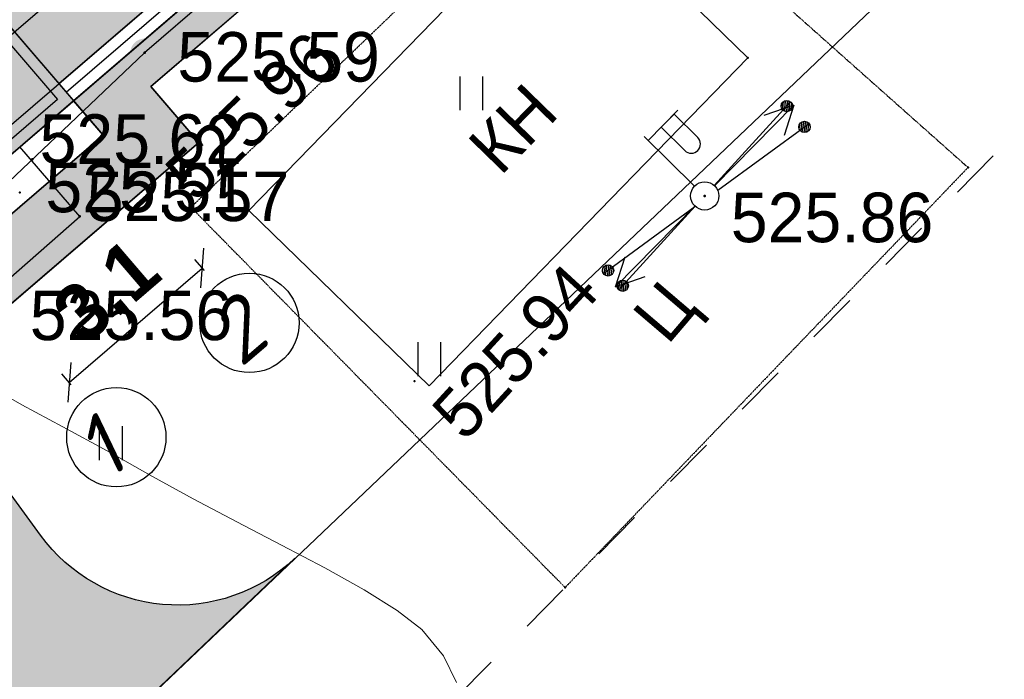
# Model space of a CAD drawing. Header units: millimetres. Extents: x 767170 to 66149698, y -983507 to 2493658.
# Tile 390 of 656: x 4655987 to 4673388, y -741449 to -729797. Entities that reach past the tile are written whole.
import ezdxf

# ---------------------------------------------------------------- set-up
doc = ezdxf.new("R2010")
doc.units = ezdxf.units.MM
doc.linetypes.add('Д_ТРОТ_ТРУБА', pattern=[3, 1.5, -1.5])
doc.linetypes.add('ДОРОГИ_СТРОЯЩ', pattern=[9, 8, -1])
for name, color, linetype in [('(004) Точки рельефа', 7, 'Continuous'), ('(004a) Точки рельефа (отк.)', 7, 'Continuous'), ('(007) Здания', 7, 'Continuous'), ('(013) Газ', 30, 'ИК_Газопровод -------г--------'), ('(022) Возд. Линии', 7, 'Continuous'), ('(025) Дорога', 7, 'Continuous'), ('(031) Горизонтали', 42, 'Continuous'), ('(035) Откосы', 7, 'Continuous'), ('(036) Растительность', 7, 'Continuous'), ('(040) Ограда', 7, 'Continuous'), ('METALL OG', 7, 'Continuous'), ('V-NODE-TEXT', 11, 'Continuous'), ('Пикет', 7, 'Continuous')]:
    doc.layers.add(name, color=color, linetype=linetype)
doc.layers.add('ВВГ 3х2.5', color=5, linetype='Continuous', lineweight=40)
doc.styles.add('BM-431', font='txt')
doc.styles.add('COMPLEX', font='tahoma.ttf')
doc.styles.add('D-431', font='txt')
doc.styles.add('FAYZXON', font='GOTHICB.TTF')
doc.styles.add('P-131', font='txt')
doc.styles.get("Standard").update_dxf_attribs({"font": 'isocpeui.ttf'})
doc.linetypes.add('FENCELINE1', pattern='A,6.35,-2.54,[133,ltypeshp.shx,S=2.54,R=0,X=-2.54,Y=0],-2.54,25.4', length=36.83)
doc.linetypes.add('GAZ_VOZDUSH', pattern='A,1,-2,["~",Standard,S=3,R=0,X=-1.5,Y=-1.5],-1,10', length=14)
doc.linetypes.add('ИК_Газопровод -------г--------', pattern='A,9,-0.6,["Г",Standard,S=1.199999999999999,R=0,X=0,Y=-0.6],-1.199999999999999', length=10.8)
doc.linetypes.add('ОГРАДА_V_ПРОВ', pattern='A,2.5,["v",Standard,S=1,R=0,X=0,Y=0],5,["v",Standard,S=1,R=180,X=0,Y=0],2.5', length=10)
doc.linetypes.add('ОГРАДА_БЕТ', pattern='A,4,["|",Standard,S=0.8,R=0,X=0,Y=-0.8],4', length=8)
doc.dimstyles.new('MAGENTA genplan dimension', dxfattribs={"dimtxt": 1000, "dimasz": 500, "dimexe": 200, "dimexo": 300, "dimgap": 100, "dimtad": 1, "dimdec": 1, "dimlfac": 0.001, "dimzin": 1, "dimtxsty": 'FAYZXON', "dimblk": 'OBLIQUE', "dimcen": 0, "dimclrd": 142, "dimclre": 142, "dimclrt": 6, "dimadec": 0, "dimazin": 0, "dimtfac": 1, "dimtdec": 1, "dimtmove": 0, "dimatfit": 3, "dimldrblk": 'OBLIQUE', "dimfxl": 1, "dimlwd": 30, "dimlwe": 30, "dimarcsym": 0})

# ---------------------------------------------------------------- blocks, each defined once
blk = doc.blocks.new('_Oblique')
at = {"color": 0, "linetype": 'ByBlock', "lineweight": -2}
blk.add_line((-0.5, -0.5), (0.5, 0.5), dxfattribs=at)
blk = doc.blocks.new('*D294')
at = {"color": 142, "lineweight": 30, "transparency": 16777216}
for p, q in [((1989122.560620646, -731441.3966196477), (1989122.560620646, -731184.5261462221)), ((1992222.560620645, -731441.3966196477), (1992222.560620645, -731184.5261462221)), ((1989122.560620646, -731384.5261462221), (1992222.560620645, -731384.5261462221))]:
    blk.add_line(p, q, dxfattribs=at)
at = {"color": 142, "lineweight": 30, "transparency": 16777216, "xscale": 500, "yscale": 500, "zscale": 500, "rotation": 180}
blk.add_blockref('_Oblique', (1989122.560620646, -731384.5261462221), dxfattribs=at)
at = {"color": 142, "lineweight": 30, "transparency": 16777216, "xscale": 500, "yscale": 500, "zscale": 500}
blk.add_blockref('_Oblique', (1992222.560620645, -731384.5261462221), dxfattribs=at)
at = {"color": 6, "transparency": 16777216, "insert": (1990672.560620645, -730689.3527947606), "char_height": 1000, "attachment_point": 5, "style": 'FAYZXON'}
blk.add_mtext('3,1', dxfattribs=at)
blk = doc.blocks.new('*D295')
at = {"color": 142, "lineweight": 30, "transparency": 16777216}
for p, q in [((1986355.957183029, -727461.2795920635), (1986355.957183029, -724361.2795920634)), ((1986433.383746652, -724361.2795920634), (1986555.957183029, -724361.2795920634)), ((1986433.383746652, -727461.2795920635), (1986555.957183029, -727461.2795920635))]:
    blk.add_line(p, q, dxfattribs=at)
at = {"color": 142, "lineweight": 30, "transparency": 16777216, "xscale": 500, "yscale": 500, "zscale": 500}
for p, rotation in [((1986355.957183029, -724361.2795920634), 90), ((1986355.957183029, -727461.2795920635), 270)]:
    blk.add_blockref('_Oblique', p, dxfattribs=dict(at, rotation=rotation))
at = {"color": 6, "transparency": 16777216, "insert": (1985660.783831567, -725911.2795920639), "char_height": 1000, "attachment_point": 5, "rotation": 90, "style": 'FAYZXON'}
blk.add_mtext('3,1', dxfattribs=at)
blk = doc.blocks.new('I04010')
for p, q in [((-0.4122729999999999, 0.0071460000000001), (-0.4122729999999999, 1.207145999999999)), ((0.3877269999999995, 1.207145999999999), (0.3877269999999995, 0.0071460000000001))]:
    blk.add_line(p, q)
blk = doc.blocks.new('s3-flat-16')
at = {"layer": '(022) Возд. Линии'}
h = blk.add_hatch(dxfattribs=at)
h.set_pattern_fill('ACET-2D-ANSI31', color=256, scale=0.01, angle=216.1445046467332, style=0)
h.set_pattern_definition([(261.1445046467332, (-32250.83694041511, -79576.62875437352), (0.03137153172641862, -0.004887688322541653), [])])
edge = h.paths.add_edge_path()
edge.add_arc((-1.534310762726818, -1.12066519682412), 0.1, 0, 360)
blk.add_lwpolyline([(0, 0), (-1.615063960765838, -1.179647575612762)], dxfattribs=at)
blk.add_circle((-1.534310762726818, -1.12066519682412), 0.1, dxfattribs=at)
blk = doc.blocks.new('s4-flat-16')
at = {"layer": '(022) Возд. Линии'}
h = blk.add_hatch(dxfattribs=at)
h.set_pattern_fill('ACET-2D-ANSI31', color=256, scale=0.01, angle=36.14450464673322, style=0)
h.set_pattern_definition([(81.14450464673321, (-32251.23961806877, -79576.92287134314), (-0.03137153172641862, 0.00488768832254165), [])])
edge = h.paths.add_edge_path()
edge.add_arc((1.534310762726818, 1.12066519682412), 0.1, 0, 360)
blk.add_lwpolyline([(0, 0), (1.615063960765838, 1.179647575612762)], dxfattribs=at)
blk.add_circle((1.534310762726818, 1.12066519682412), 0.1, dxfattribs=at)
blk = doc.blocks.new('prov-s-flat-12')
at = {"layer": '(022) Возд. Линии'}
for name, p in [('s4-flat-16', (0.2021753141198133, 0.1476694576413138)), ('s3-flat-16', (-0.2005023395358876, -0.1464475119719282))]:
    blk.add_blockref(name, p, dxfattribs=at)
blk = doc.blocks.new('STOLB-flat-5')
at = {"layer": '(022) Возд. Линии'}
blk.add_circle((0, 0), 0.25, dxfattribs=at)
blk = doc.blocks.new('s3-flat-17')
at = {"layer": '(022) Возд. Линии'}
h = blk.add_hatch(dxfattribs=at)
h.set_pattern_fill('ACET-2D-ANSI31', color=256, scale=0.01, angle=227.5731922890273, style=0)
h.set_pattern_definition([(272.5731922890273, (-32250.84224728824, -79576.6404598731), (0.03171798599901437, 0.001425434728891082), [])])
edge = h.paths.add_edge_path()
edge.add_arc((-1.281830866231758, -1.402465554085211), 0.1, 0, 360)
blk.add_lwpolyline([(0, 0), (-1.349295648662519, -1.476279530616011)], dxfattribs=at)
blk.add_circle((-1.281830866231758, -1.402465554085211), 0.1, dxfattribs=at)
blk = doc.blocks.new('s4-flat-17')
at = {"layer": '(022) Возд. Линии'}
h = blk.add_hatch(dxfattribs=at)
h.set_pattern_fill('ACET-2D-ANSI31', color=256, scale=0.01, angle=47.57319228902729, style=0)
h.set_pattern_definition([(92.57319228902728, (-32251.17866195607, -79577.00853494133), (-0.03171798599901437, -0.001425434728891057), [])])
edge = h.paths.add_edge_path()
edge.add_arc((1.281830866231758, 1.402465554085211), 0.1, 0, 360)
blk.add_lwpolyline([(0, 0), (1.349295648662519, 1.476279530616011)], dxfattribs=at)
blk.add_circle((1.281830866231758, 1.402465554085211), 0.1, dxfattribs=at)
blk = doc.blocks.new('prov-s-flat-13')
at = {"layer": '(022) Возд. Линии'}
for name, p in [('s4-flat-17', (0.1689061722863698, 0.1848021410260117)), ('s3-flat-17', (-0.1675084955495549, -0.1832729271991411))]:
    blk.add_blockref(name, p, dxfattribs=at)
blk = doc.blocks.new('S2-flat-12')
at = {"layer": '(022) Возд. Линии'}
for p, q in [((0, 0), (1.402366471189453, 1.425962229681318)), ((1.402366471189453, 1.425962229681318), (0.8735295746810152, 1.244767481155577)), ((1.402366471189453, 1.425962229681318), (1.230020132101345, 0.8941758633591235))]:
    blk.add_line(p, q, dxfattribs=at)
blk = doc.blocks.new('S1-flat-12')
at = {"layer": '(022) Возд. Линии'}
for p, q in [((0, 0), (-1.402366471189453, -1.425962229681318)), ((-1.402366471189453, -1.425962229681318), (-1.230020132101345, -0.8941758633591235)), ((-1.402366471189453, -1.425962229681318), (-0.8735295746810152, -1.244767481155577))]:
    blk.add_line(p, q, dxfattribs=at)
blk = doc.blocks.new('f-flat-11')
at = {"layer": '(022) Возд. Линии'}
for points in [[(-0.9981735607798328, 0.9816565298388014), (-0.4722861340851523, 1.516392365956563)], [(-0.1782452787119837, 0.1752958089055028), (-1.069471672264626, 1.051774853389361)]]:
    blk.add_lwpolyline(points, dxfattribs=at)
blk.add_lwpolyline([(-0.1216108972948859, 0.8033473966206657), (-0.1216108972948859, 0.8033473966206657, 0.4142135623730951), (-0.1235280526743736, 1.0331491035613), (-0.5424044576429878, 1.445094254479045), (-0.7702890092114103, 1.213375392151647), (-0.3514126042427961, 0.801430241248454, 0.4142135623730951)], format="xyb", close=True, dxfattribs=at)
blk.add_circle((0, 0), 0.25, dxfattribs=at)
blk = doc.blocks.new('A$C05d28b1e')
at = {"layer": '(013) Газ', "linetype": 'ByBlock'}
h = blk.add_hatch(color=0, dxfattribs=at)
edge = h.paths.add_edge_path()
edge.add_arc((-74554.00000000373, -132816), 250, 0, 360)
at = {"layer": '(004) Точки рельефа', "color": 7, "linetype": 'ByBlock', "lineweight": -2}
for p in [(-74554, -132816), (-64655, -135345)]:
    blk.add_point(p, dxfattribs=at)
at = {"layer": '(004a) Точки рельефа (отк.)', "color": 7, "linetype": 'ByBlock', "lineweight": -2}
for p in [(-76535, -134697), (-75701, -135708)]:
    blk.add_point(p, dxfattribs=at)
at = {"layer": '(013) Газ', "linetype": 'GAZ_VOZDUSH', "ltscale": 600, "flags": 128}
blk.add_lwpolyline([(139039.0969153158, 153681.6959556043), (138884.9999999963, 152733.9999999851), (135453.9999999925, 145357), (130316, 142546), (115841.9999999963, 109039), (104823.9999999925, 79051), (99727, 68743.9999999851), (82201.21807331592, 34138.71993938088), (52808.99999999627, 3628), (56082.00000000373, -3749), (32592.99999999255, -24350), (33827.99999999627, -29046.0000000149), (31852, -35564), (-6995, -77251), (-10648.02549519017, -79274.29001139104), (-22017.00000000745, -90450), (-29953.60145117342, -94459.13859817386), (-74554.00000000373, -132816), (-76953.42424311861, -135094.4166541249)], dxfattribs=at)
at = {"layer": '(025) Дорога', "linetype": 'Д_ТРОТ_ТРУБА', "ltscale": 600, "flags": 128}
blk.add_lwpolyline([(150814.9999999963, 142076), (135920.9999999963, 113311), (125551.9999999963, 93370), (117382.9586008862, 77820.84055568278), (104208.3390505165, 56332.61749331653), (99627, 49152), (88707.99999999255, 25275), (72216.99999999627, 300), (60108.99999998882, -13961.0000000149), (40975.99999999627, -33812), (21854.99999999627, -53057), (7524.999999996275, -67385.0000000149), (-21145.00000000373, -96032), (-41237, -115998), (-56020.00000000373, -131074), (-73097, -148290), (-76079.31039717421, -151265.714396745)], dxfattribs=at)
at = {"layer": '(031) Горизонтали', "color": 42, "linetype": 'Continuous', "lineweight": 0, "ltscale": 600}
blk.add_lwpolyline([(-69043.81785961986, -143938.9244569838), (-69272.59543706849, -143468.7422486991), (-69651.56585365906, -143006.7560975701), (-70089.32291550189, -142669.5387463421), (-70676.12553464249, -142303.2023625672), (-71371.02145174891, -141915.2764086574), (-72133.05840750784, -141513.2903471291), (-72921.28414257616, -141104.7736404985), (-73694.74639764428, -140697.2557511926), (-74412.49291338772, -140298.2661417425), (-75212.83097310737, -139848.5707805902), (-76000.24030759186, -139422.8909859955), (-76721.1462752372, -139033.5814209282), (-77321.97423442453, -138692.9967482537)], dxfattribs=at)
at = {"layer": '(035) Откосы', "ltscale": 600}
blk.add_lwpolyline([(-82186.00000000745, -137023), (-69421.00000000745, -126056), (-64578, -118675), (-47013, -107040), (-32313.97911408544, -93470.95457801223), (-31996.31839837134, -93106.97532017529), (-31938, -92630), (-37675.00000000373, -83853), (-49817, -71663), (-58042.99999999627, -62121)], dxfattribs=at)
at = {"layer": '(040) Ограда', "linetype": 'ОГРАДА_БЕТ', "ltscale": 600, "flags": 128}
blk.add_lwpolyline([(-84578.99999998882, -134080), (-82186.00000000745, -137023), (-81424.61457377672, -137959.3799872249), (-27799.00000000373, -91911)], dxfattribs=at)
at = {"layer": '(040) Ограда', "ltscale": 600}
blk.add_lwpolyline([(-84889.35203452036, -134332.3521639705), (-82496.35203452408, -137275.3521639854), (-81475.74966742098, -138530.526742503), (-27538.41093634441, -92214.4688450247)], dxfattribs=at)
at = {"layer": '(040) Ограда', "linetype": 'ОГРАДА_V_ПРОВ', "ltscale": 600, "flags": 128}
blk.add_lwpolyline([(-78234.13061792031, -135746.9445504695), (-77165, -136992), (-75701.00000000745, -135708), (-76756.85424387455, -134478.405544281)], dxfattribs=at)
at = {"layer": '(022) Возд. Линии', "xscale": 1000, "yscale": 1000, "zscale": 1000}
for name, p in [('prov-s-flat-13', (-64655.24421621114, -135345.2671996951)), ('S2-flat-12', (-64481.97057065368, -135169.0592342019)), ('f-flat-11', (-64655.00000001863, -135345)), ('prov-s-flat-12', (-64627.55724535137, -135393.7981145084)), ('STOLB-flat-5', (-64655.00000000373, -135345)), ('S1-flat-12', (-64831.69562768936, -135524.6686504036))]:
    blk.add_blockref(name, p, dxfattribs=at)
at = {"layer": '(036) Растительность', "linetype": 'Continuous', "xscale": 500, "yscale": 500, "zscale": 500}
for p in [(-68773.11104091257, -133836.28560853), (-69515.4820125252, -138532.8505992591), (-75145.11940570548, -140015.9769626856)]:
    blk.add_blockref('I04010', p, dxfattribs=at)
at = {"layer": '(004) Точки рельефа', "linetype": 'ByBlock', "char_height": 875, "attachment_point": 4, "style": 'D-431'}
for s, insert in [('525.59', (-73974.54839001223, -132894.3034217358)), ('525.51', (-76306.59068543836, -135202.4553830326)), ('525.86', (-64194.2671630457, -135731.2766055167)), ('525.56', (-76582.85005034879, -137460.7254921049))]:
    blk.add_mtext(s, dxfattribs=dict(at, insert=insert))
at = {"layer": '(004a) Точки рельефа (отк.)', "linetype": 'ByBlock', "char_height": 875, "attachment_point": 4, "style": 'D-431'}
for s, insert in [('525.62', (-76410, -134347)), ('525.57', (-75576, -135358))]:
    blk.add_mtext(s, dxfattribs=dict(at, insert=insert))
blk = doc.blocks.new('asdaw1234141')
at = {"layer": '(013) Газ', "linetype": 'ByBlock'}
h = blk.add_hatch(color=0, dxfattribs=at)
edge = h.paths.add_edge_path()
edge.add_arc((-58889.00000000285, -70646.9999999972), 250, 0, 360)
at = {"layer": '(004) Точки рельефа', "color": 7, "linetype": 'ByBlock', "lineweight": -2}
for p in [(-58888.99999999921, -70646.9999999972), (-61096.00000000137, -73117.99999998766), (-48990.0000000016, -73175.99999999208)]:
    blk.add_point(p, dxfattribs=at)
at = {"layer": '(004a) Точки рельефа (отк.)', "color": 7, "linetype": 'ByBlock', "lineweight": -2}
for p in [(-60869.99999999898, -72527.99999999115), (-60036.00000000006, -73538.99999998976)]:
    blk.add_point(p, dxfattribs=at)
at = {"layer": '(007) Здания', "elevation": 525677}
blk.add_lwpolyline([(-57044.05474495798, -73432.70136602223), (-51408.61968761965, -67638.58570251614), (-48226.02164601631, -70734.02349185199), (-53861.45670335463, -76528.13915535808)], close=True, dxfattribs=at)
at = {"layer": '(025) Дорога', "linetype": 'Д_ТРОТ_ТРУБА', "elevation": 525688}
blk.add_lwpolyline([(-51086.76015051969, -66676.2673119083), (-58070.28513298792, -73377.41854321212), (-51456.84373921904, -80093.34684349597), (-44336.94238031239, -72674.25864934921), (-51086.76015051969, -66676.2673119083)], dxfattribs=at)
at = {"layer": '(031) Горизонтали', "color": 42, "linetype": 'Continuous', "lineweight": 0, "ltscale": 600}
blk.add_lwpolyline([(-53378.81785961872, -81769.92445698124), (-53607.59543706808, -81299.74224869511), (-53986.56585365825, -80837.75609756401), (-54424.32291549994, -80500.53874633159), (-55011.12553464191, -80134.20236256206), (-55706.0214517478, -79746.27640865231), (-56468.05840750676, -79344.29034711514), (-57256.28414257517, -78935.7736404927), (-58029.74639764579, -78528.25575118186), (-58747.49291338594, -78129.26614173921), (-59547.83097310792, -77679.57078058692), (-60335.24030759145, -77253.89098598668), (-61056.14627523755, -76864.58142091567), (-61656.97423442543, -76523.99674824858)], dxfattribs=at)
at = {"layer": '(040) Ограда', "linetype": 'ОГРАДА_БЕТ', "ltscale": 600, "flags": 128}
blk.add_lwpolyline([(-68913.99999998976, -71910.99999999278), (-66521.00000000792, -74853.99999999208), (-65759.61457377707, -75790.37998721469), (-12134.00000000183, -29741.99999999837)], dxfattribs=at)
at = {"layer": '(040) Ограда', "ltscale": 600}
blk.add_lwpolyline([(-69224.35203452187, -72163.35216395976), (-66831.35203452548, -75106.3521639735), (-65810.74966742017, -76361.52674249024), (-11873.41093634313, -30045.46884501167)], dxfattribs=at)
at = {"layer": '(040) Ограда', "linetype": 'ОГРАДА_V_ПРОВ', "ltscale": 600, "flags": 128}
blk.add_lwpolyline([(-62569.13061792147, -73577.9445504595), (-61500, -74822.99999998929), (-60036.00000000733, -73538.99999998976), (-61091.85424387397, -72309.40554427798)], dxfattribs=at)
at = {"layer": 'Пикет', "color": 7, "linetype": 'ByBlock', "lineweight": -2, "transparency": 16777216}
for p in [(-48226.02164601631, -70734.02349185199, 526004), (-44336.94238031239, -72674.25864934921, 525941), (-58070.28513298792, -73377.41854321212, 525958), (-57044.05474495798, -73432.70136602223, 525970), (-54121.14979986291, -76450.60306787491, 525939), (-51456.84373921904, -80093.34684349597, 525683)]:
    blk.add_point(p, dxfattribs=at)
at = {"layer": '(022) Возд. Линии', "xscale": 1000, "yscale": 1000, "zscale": 1000}
for name, p in [('prov-s-flat-13', (-48990.24421620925, -73176.26719968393)), ('f-flat-11', (-48990.00000001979, -73175.99999999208)), ('S2-flat-12', (-48816.97057065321, -73000.05923419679)), ('prov-s-flat-12', (-48962.55724535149, -73224.79811450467)), ('STOLB-flat-5', (-48990.00000000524, -73175.99999999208)), ('S1-flat-12', (-49166.69562768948, -73355.66865040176))]:
    blk.add_blockref(name, p, dxfattribs=at)
at = {"layer": '(036) Растительность', "linetype": 'Continuous', "xscale": 500, "yscale": 500, "zscale": 500}
for p in [(-53108.11104091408, -71667.28560852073), (-53850.48201252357, -76363.85059925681), (-59480.11940570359, -77846.97696268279)]:
    blk.add_blockref('I04010', p, dxfattribs=at)
at = {"layer": '(004) Точки рельефа', "linetype": 'ByBlock', "insert": (-60917.85005034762, -75291.72549210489), "char_height": 875, "attachment_point": 4, "style": 'D-431'}
blk.add_mtext('525.56', dxfattribs=at)
at = {"layer": '(007) Здания', "style": 'P-131'}
blk.add_text('КН', height=875, rotation=45.7954070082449, dxfattribs=at).set_placement((-52599.99097897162, -72837.5892424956))
at = {"layer": '(025) Дорога', "linetype": 'ДОРОГИ_СТРОЯЩ', "style": 'BM-431'}
blk.add_text('Ц', height=875, rotation=49.55898251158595, dxfattribs=at).set_placement((-49646.10157018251, -75824.79150313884))
at = {"color": 4, "oblique": 15}
for p in [(7915.135727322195, -43168.68548111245, 526510), (-14956.70484099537, -65236.8753935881, 525926), (-30353.89691777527, -80716.19363331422, 525694), (-52138.74529243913, -102428.1350776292, 524466)]:
    blk.add_attdef('Z', p, '', height=1000, rotation=4.802156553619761, dxfattribs=at)
at = {"layer": 'V-NODE-TEXT', "color": 7, "linetype": 'ByBlock', "char_height": 875, "attachment_point": 4, "style": 'D-431'}
for s, insert, rotation in [('{\\fD431|b0|i0|c0|p34;525.96}', (-58288.46545829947, -73005.02824736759, 525958), 43.81790929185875), ('{\\fD431|b0|i0|c0|p34;525.94}', (-53545.37003864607, -77245.46533057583, 525939), 47.44602216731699)]:
    blk.add_mtext(s, dxfattribs=dict(at, insert=insert, rotation=rotation))
blk = doc.blocks.new('A$C204b781e')
h = blk.add_hatch(color=1)
h.dxf.hatch_style = 1
h.paths.add_polyline_path([(-1749.99999988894, 1749.999999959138), (1750.000000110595, 1749.999999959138), (1750.000000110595, -1750.000000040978), (-1749.99999988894, -1750.000000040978)])
for p, q in [((-4299.176873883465, 1549.999999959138), (-4779.176873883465, 1549.999999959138)), ((-4299.176873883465, -1550.000000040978), (-4779.176873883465, -1550.000000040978))]:
    blk.add_line(p, q)
for points in [[(1750.000000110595, 1749.999999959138), (1750.000000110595, 2549.999999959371), (-1749.999999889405, 2549.999999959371), (-1749.999999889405, 1749.999999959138)], [(-1749.999999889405, -1750.000000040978), (-1749.999999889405, -2550.000000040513), (1750.000000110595, -2550.000000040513), (1750.000000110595, -1750.000000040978)]]:
    blk.add_lwpolyline(points)
at = {"ltscale": 0.2}
blk.add_lwpolyline([(-1749.99999988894, 1749.999999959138), (1750.000000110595, 1749.999999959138), (1750.000000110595, -1750.000000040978), (-1749.99999988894, -1750.000000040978)], close=True, dxfattribs=at)
at = {"color": 2, "ltscale": 0.2}
blk.add_lwpolyline([(-1549.99999988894, 1549.999999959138), (1550.000000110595, 1549.999999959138), (1550.000000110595, -1550.000000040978), (-1549.99999988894, -1550.000000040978)], close=True, dxfattribs=at)
for centre in [(-5769.447964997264, 1549.999999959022), (-5791.676873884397, -1550.000000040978), (-1549.999999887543, -6751.432757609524), (1550.000000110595, -6751.432757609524)]:
    blk.add_circle(centre, 877.5)
at = {"ltscale": 50}
for s, p in [('Б', (-6363.769135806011, 1129.489643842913)), ('А', (-6385.998044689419, -1970.510356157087)), ('1', (-2199.031473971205, -7262.01813840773)), ('2', (900.9685260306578, -7262.01813840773))]:
    blk.add_text(s, height=1080, dxfattribs=at).set_placement(p)
dim = blk.add_linear_dim(base=(-4316.603437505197, 1549.999999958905), p1=(-4539.176873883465, -1550.000000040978), p2=(-4539.176873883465, 1549.999999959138), angle=90, dimstyle='MAGENTA genplan dimension')
dim.commit()
dim.dimension.update_dxf_attribs({"geometry": '*D295', "text_midpoint": (-5011.776788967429, -4.156026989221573e-08), "insert": (-1990672.560620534, 725911.2795920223)})
dim = blk.add_linear_dim(base=(1550.000000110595, -5473.246554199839), p1=(-1549.99999988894, -5830.117027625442), p2=(1550.000000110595, -5830.117027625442), dimstyle='MAGENTA genplan dimension')
dim.commit()
dim.dimension.update_dxf_attribs({"geometry": '*D294', "text_midpoint": (1.108273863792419e-07, -4778.073202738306), "insert": (-1990672.560620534, 725911.2795920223)})

msp = doc.modelspace()

# ---------------------------------------------------------------- hatches: boundary and pattern name
at = {"true_color": 0xb1ab95}
h = msp.add_hatch(color=253, dxfattribs=at)
h.dxf.hatch_style = 1
edge = h.paths.add_edge_path(flags=17)
edge.add_line((4648328.855746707, -738071.1961680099), (4647915.343157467, -737503.0177003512))
edge.add_line((4647915.343157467, -737503.0177003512), (4646931.781343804, -738360.7934891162))
edge.add_line((4646931.781343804, -738360.7934891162), (4609545.139966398, -686990.4479144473))
edge.add_line((4609545.139966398, -686990.4479144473), (4554229.901150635, -602908.4459518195))
edge.add_arc((4559661.286187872, -598492.5591125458), 6999.999999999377, 211.2865698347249, 219.1121955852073, ccw=False)
edge.add_line((4553679.222112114, -602127.790796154), (4553229.880127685, -601388.3626725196))
edge.add_line((4553229.880127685, -601388.3626725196), (4533953.635743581, -572087.4818874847))
edge.add_line((4533953.635743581, -572087.4818874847), (4602632.279335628, -530361.4374201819))
edge.add_line((4602632.279335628, -530361.4374201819), (4604789.506222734, -533892.3859149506))
edge.add_line((4604789.506222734, -533892.3859149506), (4616540.260172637, -527093.0857198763))
edge.add_line((4616540.260172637, -527093.0857198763), (4614274.150422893, -523338.3539875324))
edge.add_line((4614274.150422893, -523338.3539875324), (4613999.594629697, -524427.8156292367))
edge.add_line((4613999.594629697, -524427.8156292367), (4615281.052731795, -526536.5572784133))
edge.add_line((4615281.052731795, -526536.5572784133), (4605026.085752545, -532768.3830345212))
edge.add_line((4605026.085752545, -532768.3830345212), (4603727.788720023, -530631.9315805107))
edge.add_line((4603727.788720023, -530631.9315805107), (4613982.755699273, -524400.1058244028))
edge.add_line((4613982.755699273, -524400.1058244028), (4614272.474514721, -523289.3801364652))
edge.add_line((4614272.474514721, -523289.3801364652), (4661746.18187082, -494446.4979745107))
edge.add_line((4661746.18187082, -494446.4979745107), (4666840.859182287, -503524.8294597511))
edge.add_line((4666840.859182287, -503524.8294597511), (4664029.806232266, -505186.5951910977))
edge.add_line((4664029.806232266, -505186.5951910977), (4667083.120363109, -510351.5998201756))
edge.add_line((4667083.120363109, -510351.5998201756), (4669777.965073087, -508758.5310769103))
edge.add_line((4669777.965073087, -508758.5310769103), (4723113.120156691, -603797.7628209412))
edge.add_line((4723113.120156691, -603797.7628209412), (4692488.820909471, -624059.1584787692))
edge.add_line((4692488.820909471, -624059.1584787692), (4692257.353599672, -629108.34697653))
edge.add_line((4692257.353599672, -629108.34697653), (4693613.737975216, -630946.3346518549))
edge.add_line((4693613.737975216, -630946.3346518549), (4672742.682076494, -649693.5531833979))
edge.add_line((4672742.682076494, -649693.5531833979), (4703709.994747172, -689621.1933798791))
edge.add_line((4703709.994747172, -689621.1933798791), (4657133.666540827, -729612.6465786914))
edge.add_line((4657133.666540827, -729612.6465786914), (4654266.41766559, -726274.3403928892))
edge.add_line((4654266.41766559, -726274.3403928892), (4649895.98131521, -730028.0789694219))
edge.add_line((4649895.98131521, -730028.0789694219), (4652913.131984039, -734173.7327859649))
edge.add_line((4652913.131984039, -734173.7327859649), (4654023.676054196, -733205.2142825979))
edge.add_line((4654023.676054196, -733205.2142825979), (4651482.865144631, -730246.9762134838))
edge.add_line((4651482.865144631, -730246.9762134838), (4654137.965417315, -727966.5283315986))
edge.add_line((4654137.965417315, -727966.5283315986), (4656679.313868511, -730925.3922544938))
edge.add_line((4656679.313868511, -730925.3922544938), (4704671.280522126, -689718.4409498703))
edge.add_line((4704671.280522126, -689718.4409498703), (4673694.92457155, -649779.140819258))
edge.add_line((4673694.92457155, -649779.140819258), (4694554.490352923, -631042.2431714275))
edge.add_line((4694554.490352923, -631042.2431714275), (4692967.986943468, -628892.4294711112))
edge.add_line((4692967.986943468, -628892.4294711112), (4693171.793237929, -624446.6336537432))
edge.add_line((4693171.793237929, -624446.6336537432), (4724041.970081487, -604022.5624936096))
edge.add_line((4724041.970081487, -604022.5624936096), (4662002.000876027, -493472.007208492))
edge.add_line((4662002.000876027, -493472.007208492), (4532970.036415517, -571866.0057673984))
edge.add_line((4532970.036415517, -571866.0057673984), (4608969.431378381, -687388.9866535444))
edge.add_line((4608969.431378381, -687388.9866535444), (4646815.683725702, -739390.8512276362))
edge.add_line((4646815.683725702, -739390.8512276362), (4648328.855746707, -738071.1961680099))
h.paths.add_polyline_path([(4608640.455042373, -687616.723075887), (4532407.979656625, -571739.447984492), (4662148.183164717, -492915.1553421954), (4724572.741467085, -604151.0194494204), (4693562.063139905, -624668.0480394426), (4693374.063139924, -628769.0480394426), (4695092.063140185, -631097.0480397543), (4674239.063140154, -649828.0480397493), (4705218.778735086, -689771.6799208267), (4656939.910666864, -731228.802227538), (4657460.903759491, -731835.388728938), (4654805.803486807, -734115.8366108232), (4654284.306111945, -733508.6629791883), (4653149.424892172, -734498.4061960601), (4654323.645578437, -736111.8199774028), (4659153.0916982, -731963.8409772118), (4658306.406786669, -730978.0550895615), (4706180.045844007, -689868.9034238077), (4675191.30563521, -649913.6356756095), (4696032.815517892, -631192.9565593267), (4694084.69648372, -628553.1305340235), (4694245.035468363, -625055.5232144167), (4725501.59139188, -604375.8191220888), (4662404.002169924, -491940.6645761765), (4531424.380328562, -571517.9718644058), (4608064.746454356, -688015.2618149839), (4646633.244611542, -741009.5133881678), (4648978.661244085, -738964.0480457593), (4648565.148654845, -738395.8695781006), (4646749.342229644, -739979.4556496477)])
at = {"true_color": 0x939598}
h = msp.add_hatch(color=252, dxfattribs=at)
h.dxf.hatch_style = 1
edge = h.paths.add_edge_path(flags=16)
edge.add_line((4573708.599856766, -594051.7441392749), (4561051.611738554, -601743.2505564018))
edge.add_arc((4559493.655302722, -599179.5088096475), 3000.000000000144, 211.286569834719, 301.28656983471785, ccw=False)
edge.add_line((4556929.913555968, -600737.4652454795), (4542991.899970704, -577801.3506831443))
edge.add_arc((4545555.641717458, -576243.3942473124), 2999.999999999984, 121.28656983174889, 211.2865698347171, ccw=False)
edge.add_line((4543997.685281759, -573679.6525004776), (4557535.034224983, -565453.160914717))
edge.add_arc((4559092.990660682, -568016.9026615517), 2999.999999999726, 29.088455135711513, 121.2865698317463, ccw=False)
edge.add_line((4561714.601260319, -566558.4247344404), (4569388.957600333, -580353.0619739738))
edge.add_line((4569388.957600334, -580353.0619739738), (4570361.992197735, -582102.089344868))
edge.add_line((4570361.992197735, -582102.089344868), (4572308.061392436, -585600.1440864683))
edge.add_line((4572308.061392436, -585600.1440864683), (4573281.095989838, -587349.1714573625))
edge.add_line((4573281.095989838, -587349.1714573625), (4574772.254020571, -590029.5244654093))
edge.add_arc((4572150.643420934, -591488.0023925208), 3000.000000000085, -58.71343016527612, 29.088455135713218, ccw=False)
edge = h.paths.add_edge_path(flags=16)
edge.add_line((4633053.354332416, -604862.941864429), (4641159.397596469, -619934.0224134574))
edge.add_arc((4638517.314711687, -621355.0776657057), 2999.999999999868, -61.726229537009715, 28.273770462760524, ccw=False)
edge.add_line((4639938.369963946, -623997.1605504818), (4612215.098402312, -638908.237295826))
edge.add_arc((4610794.043150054, -636266.1544110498), 2999.999999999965, 209.0884551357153, 298.27377046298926, ccw=False)
edge.add_line((4608172.432550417, -637724.6323381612), (4600663.245445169, -624226.8864046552))
edge.add_arc((4603284.856044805, -622768.4084775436), 2999.999999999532, 121.28656990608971, 209.0884551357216, ccw=False)
edge.add_line((4601726.899605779, -620204.6667327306), (4628853.315008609, -603720.2553718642))
edge.add_arc((4630411.271447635, -606283.9971166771), 2999.999999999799, 28.273770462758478, 121.2865699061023, ccw=False)
edge = h.paths.add_edge_path(flags=16)
edge.add_line((4669460.312800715, -604792.7274132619), (4664069.302379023, -595313.390776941))
edge.add_line((4664069.302379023, -595313.390776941), (4660127.255081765, -588381.8528194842))
edge.add_arc((4662735.030937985, -586898.7799676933), 3000.000000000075, 120.09939656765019, 209.6273998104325, ccw=False)
edge.add_line((4661230.526061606, -584303.3098605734), (4684657.294780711, -570723.6166562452))
edge.add_arc((4686161.799657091, -573319.0867633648), 2999.999999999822, 29.878037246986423, 120.0993965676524, ccw=False)
edge.add_line((4688763.062957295, -571824.6205566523), (4691629.684273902, -576814.2528367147))
edge.add_line((4691629.684273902, -576814.2528367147), (4694200.52510878, -581289.0505165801))
edge.add_line((4694200.52510878, -581289.0505165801), (4696126.615485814, -584641.5975251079))
edge.add_arc((4693525.35218561, -586136.0637318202), 2999.999999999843, -59.03634284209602, 29.878037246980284, ccw=False)
edge.add_line((4695068.834990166, -588708.5451859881), (4683515.030454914, -595640.8006541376))
edge.add_arc((4685058.513259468, -598213.282108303), 2999.99999999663, 120.9636571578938, 150.6005223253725)
edge.add_line((4682444.858400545, -596740.5946742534), (4679319.035210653, -602288.15539861))
edge.add_arc((4676705.380351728, -600815.4679645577), 3000.000000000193, 298.2737704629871, 330.60052232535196, ccw=False)
edge.add_line((4678126.435603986, -603457.5508493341), (4673489.143909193, -605951.7374462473))
edge.add_arc((4672068.088656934, -603309.6545614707), 3000.000000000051, 209.6273998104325, 298.2737704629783, ccw=False)
edge = h.paths.add_edge_path(flags=16)
edge.add_line((4654948.510937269, -512967.1149082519), (4659958.55160792, -521687.5763499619))
edge.add_line((4659958.55160792, -521687.5763499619), (4663442.828304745, -527752.2976934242))
edge.add_line((4663442.828304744, -527752.2976934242), (4667900.186898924, -535510.7624061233))
edge.add_arc((4665298.923598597, -537005.2286126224), 2999.999999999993, -59.41036551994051, 29.87803724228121, ccw=False)
edge.add_line((4666825.580664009, -539587.7309271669), (4658211.964145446, -544679.7064281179))
edge.add_line((4658211.964145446, -544679.7064281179), (4654139.227967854, -547087.3214866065))
edge.add_line((4654139.227967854, -547087.3214866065), (4643778.56286216, -553212.0720809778))
edge.add_line((4643778.56286216, -553212.0720809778), (4645855.991798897, -556630.6473078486))
edge.add_line((4645855.991798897, -556630.6473078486), (4654998.802432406, -551225.83648822))
edge.add_arc((4656525.460697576, -553808.3380935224), 3000.000000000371, 30.60362588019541, 120.58966109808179, ccw=False)
edge.add_line((4659107.590131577, -552281.0504369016), (4661575.016078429, -556453.7999565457))
edge.add_line((4661575.01607843, -556453.7999565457), (4664993.085523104, -554376.6783778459))
edge.add_line((4664993.085523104, -554376.6783778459), (4662551.299431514, -550246.1382742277))
edge.add_arc((4665133.801746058, -548719.4812088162), 2999.999999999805, 120.58963448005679, 210.5896344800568, ccw=False)
edge.add_line((4663607.144680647, -546136.9788942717), (4668754.20478019, -543094.2727472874))
edge.add_arc((4670280.861845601, -545676.7750618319), 2999.999999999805, 29.878037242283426, 120.58963448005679, ccw=False)
edge.add_line((4672882.125145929, -544182.3088553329), (4679098.756118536, -555002.9576799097))
edge.add_line((4679098.756118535, -555002.9576799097), (4673414.22267807, -558268.810515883))
edge.add_line((4673414.22267807, -558268.810515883), (4675492.125788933, -561688.1660341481))
edge.add_line((4675492.125788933, -561688.1660341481), (4681091.3777272, -558471.3087470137))
edge.add_line((4681091.3777272, -558471.3087470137), (4683781.471758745, -563153.678176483))
edge.add_arc((4681180.208458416, -564648.1443829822), 3000.000000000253, -59.90060343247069, 29.878037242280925, ccw=False)
edge.add_line((4682684.713334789, -567243.6144901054), (4654161.64441582, -583777.4578813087))
edge.add_line((4654161.64441582, -583777.4578813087), (4657816.03176946, -589791.0441251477))
edge.add_line((4657816.031769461, -589791.0441251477), (4656690.94620172, -590430.8935422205))
edge.add_line((4656690.946201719, -590430.8935422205), (4665866.463175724, -606564.7548048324))
edge.add_arc((4663258.687319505, -608047.8276566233), 3000.000000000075, -61.72622953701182, 29.627399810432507, ccw=False)
edge.add_line((4664679.742571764, -610689.9105413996), (4648745.3129132, -619260.3097096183))
edge.add_arc((4647324.257660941, -616618.2268248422), 2999.999999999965, 208.2737704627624, 298.27377046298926, ccw=False)
edge.add_line((4644682.174776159, -618039.2820770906), (4636159.356292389, -602193.3163340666))
edge.add_arc((4638801.43917717, -600772.2610818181), 2999.999999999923, 120.0993965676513, 208.2737704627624, ccw=False)
edge.add_line((4637296.934300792, -598176.7909746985), (4639797.859089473, -596727.0907721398))
edge.add_line((4639797.859089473, -596727.0907721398), (4637872.492395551, -593558.7461100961))
edge.add_line((4637872.49239555, -593558.7461100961), (4613410.688726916, -608423.9034968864))
edge.add_line((4613410.688726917, -608423.9034968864), (4599977.63949682, -616587.0133678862))
edge.add_arc((4598419.683057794, -614023.271623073), 2999.999999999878, 209.0884782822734, 301.28656990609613, ccw=False)
edge.add_line((4595798.073047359, -615481.7506092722), (4584604.801919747, -595361.8724216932))
edge.add_arc((4587226.412519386, -593903.3944945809), 3000.000000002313, 120.58963448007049, 209.0884551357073, ccw=False)
edge.add_line((4585699.755453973, -591320.892180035), (4596322.964269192, -585040.9377715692))
edge.add_arc((4597657.965590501, -587727.528821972), 3000.000000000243, 30.58965835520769, 116.42336694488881, ccw=False)
edge.add_line((4600240.467268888, -586200.8706804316), (4603470.693196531, -591665.1403737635))
edge.add_line((4603470.69319653, -591665.1403737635), (4606966.987318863, -589638.4587557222))
edge.add_line((4606966.987318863, -589638.4587557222), (4603703.669805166, -584198.445144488))
edge.add_arc((4606266.306638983, -582638.6719372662), 2999.999999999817, 120.589634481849, 211.3271806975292, ccw=False)
edge.add_line((4604739.649573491, -580056.1696227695), (4617056.793816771, -572784.0475478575))
edge.add_line((4617056.793816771, -572784.0475478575), (4614979.364880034, -569365.472320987))
edge.add_line((4614979.364880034, -569365.472320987), (4602568.78696696, -576702.0374617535))
edge.add_line((4602568.78696696, -576702.0374617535), (4590421.90036759, -583882.7203774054))
edge.add_line((4590421.90036759, -583882.7203774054), (4583889.807354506, -587744.1945353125))
edge.add_arc((4582363.150289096, -585161.6922207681), 2999.999999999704, 209.0884551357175, 300.5896344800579, ccw=False)
edge.add_line((4579741.539689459, -586620.1701478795), (4567029.476572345, -563770.2669771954))
edge.add_arc((4569651.087171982, -562311.789050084), 3000.000000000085, 120.0548210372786, 209.0884551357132, ccw=False)
edge.add_line((4568148.601999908, -559715.1492391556), (4585050.783397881, -549935.0954868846))
edge.add_line((4585050.783397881, -549935.0954868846), (4605655.825293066, -538012.46771726))
edge.add_arc((4607158.31046514, -540609.1075281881), 3000.000000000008, 31.28656990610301, 120.05482103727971, ccw=False)
edge.add_line((4609722.052209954, -539051.1510891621), (4612993.857033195, -544435.1672247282))
edge.add_line((4612993.857033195, -544435.1672247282), (4621966.953140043, -538982.319688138))
edge.add_line((4621966.953140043, -538982.319688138), (4618879.38854058, -533901.485554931))
edge.add_arc((4621443.130285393, -532343.5291159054), 3000.000000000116, 120.0548210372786, 211.2865699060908, ccw=False)
edge.add_line((4619940.645113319, -529746.8893049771), (4647130.072114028, -514014.3603905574))
edge.add_line((4647130.072114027, -514014.3603905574), (4650844.762464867, -511864.9413038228))
edge.add_arc((4652347.247636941, -514461.5811147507), 2999.999999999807, 29.878037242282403, 120.0548210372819, ccw=False)
edge = h.paths.add_edge_path(flags=16)
edge.add_line((4652002.441158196, -702025.6924091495), (4640386.08202173, -711565.3441646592))
edge.add_arc((4638482.144716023, -709246.9346374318), 3000.000000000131, 216.0466201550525, 309.39371673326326, ccw=False)
edge.add_line((4636056.52933503, -711012.2646415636), (4632519.83630267, -706152.7443269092))
edge.add_arc((4634945.451683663, -704387.4143227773), 2999.999999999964, 129.393716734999, 216.0466201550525, ccw=False)
edge.add_line((4633041.514377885, -702069.0047956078), (4644386.691935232, -692752.0543004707))
edge.add_arc((4646290.629241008, -695070.4638276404), 2999.999999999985, 39.39371673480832, 129.3937167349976, ccw=False)
edge.add_line((4648609.038768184, -693166.5265218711), (4652416.913379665, -697803.345576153))
edge.add_arc((4650098.503852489, -699707.2828819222), 3000.000000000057, -50.60628326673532, 39.39371673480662, ccw=False)
edge = h.paths.add_edge_path()
edge.add_arc((4693525.35218561, -586136.06373182), 7000.000000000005, 300.9636571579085, 389.8780372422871)
edge.add_line((4699594.966553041, -582648.9759166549), (4690723.46441257, -567207.2664712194))
edge.add_line((4690723.46441257, -567207.2664712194), (4661792.88113793, -516850.7818696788))
edge.add_arc((4664394.144438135, -515356.315662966), 2999.999999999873, 119.87803724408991, 209.8780372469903, ccw=False)
edge.add_line((4662899.678231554, -512755.0523626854), (4667083.12036311, -510351.5998201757))
edge.add_line((4667083.12036311, -510351.5998201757), (4665047.420608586, -506907.9978175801))
edge.add_line((4665047.420608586, -506907.9978175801), (4660444.369459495, -509552.5222639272))
edge.add_arc((4658949.903252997, -506951.2589635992), 3000.000000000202, 228.6798708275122, 299.8780372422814, ccw=False)
edge.add_arc((4652347.247637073, -514461.5811149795), 7000.000000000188, 48.67987082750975, 120.0548210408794)
edge.add_line((4648841.448901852, -508402.7548897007), (4561750.141290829, -558796.1124013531))
edge.add_line((4561750.141290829, -558796.1124013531), (4541368.217889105, -571181.9733323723))
edge.add_line((4541368.217889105, -571181.9733323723), (4536625.295655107, -574064.1927401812))
edge.add_line((4536625.295655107, -574064.1927401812), (4553229.880127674, -601388.362672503))
edge.add_line((4553229.880127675, -601388.362672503), (4553679.222112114, -602127.7907961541))
edge.add_arc((4559661.286187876, -598492.5591125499), 6999.999999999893, 211.2865698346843, 301.286569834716)
edge.add_line((4563296.517871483, -604474.6231883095), (4575214.601322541, -597232.1406571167))
edge.add_arc((4576772.557758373, -599795.8824038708), 3000.000000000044, 29.08845513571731, 121.28656983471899, ccw=False)
edge.add_line((4579394.16835801, -598337.4044767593), (4581112.522806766, -601426.1425049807))
edge.add_arc((4578490.912207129, -602884.6204320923), 2999.999999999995, -60.91154486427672, 29.088455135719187, ccw=False)
edge.add_line((4579949.390134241, -605506.2310317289), (4577327.779534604, -606964.7089588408))
edge.add_line((4577327.779534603, -606964.7089588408), (4594829.514659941, -638424.0361544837))
edge.add_line((4594829.514659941, -638424.0361544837), (4596768.681272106, -637345.221588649))
edge.add_arc((4598227.159199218, -639966.8321882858), 2999.999999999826, 15.949142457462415, 119.08845513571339, ccw=False)
edge.add_line((4601111.677144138, -639142.4801849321), (4606747.372759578, -658886.9876102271))
edge.add_line((4606747.372759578, -658886.9876102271), (4627182.732736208, -709015.8008024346))
edge.add_line((4627182.732736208, -709015.8008024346), (4652438.153989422, -743717.4928937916))
edge.add_arc((4650012.53860846, -745482.8228979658), 2999.999999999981, -46.41797687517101, 36.04662015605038, ccw=False)
edge.add_line((4652080.715498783, -747655.9874914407), (4660849.128155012, -739311.1854111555))
edge.add_arc((4658780.920551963, -737138.0500470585), 2999.999999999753, 216.0466201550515, 313.5828328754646, ccw=False)
edge.add_line((4656355.30517097, -738903.3800511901), (4641951.017723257, -719111.4651663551))
edge.add_arc((4644376.63310425, -717346.1351622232), 2999.999999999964, 129.3937167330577, 216.0466201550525, ccw=False)
edge.add_line((4642472.695798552, -715027.7256349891), (4683909.141664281, -681006.4269511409))
edge.add_line((4683909.141664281, -681006.4269511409), (4685174.861241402, -682548.1954360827))
edge.add_line((4685174.861241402, -682548.1954360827), (4688272.077266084, -680012.2950698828))
edge.add_line((4688272.077266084, -680012.2950698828), (4670497.967197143, -658368.9006177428))
edge.add_line((4670497.967197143, -658368.9006177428), (4640358.643776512, -683120.0852374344))
edge.add_line((4640358.643776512, -683120.0852374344), (4642262.58108223, -685438.4947645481))
edge.add_arc((4639944.171555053, -687342.4320703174), 2999.999999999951, -50.60628326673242, 39.39371673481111, ccw=False)
edge.add_line((4641848.108860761, -689660.8415975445), (4632949.524449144, -696968.587114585))
edge.add_arc((4631045.587143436, -694650.1775873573), 3000.000000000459, 202.1786080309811, 309.3937167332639, ccw=False)
edge.add_line((4628267.552370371, -695782.6628188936), (4612318.025081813, -656657.7893214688))
edge.add_arc((4615096.059854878, -655525.3040899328), 3000.000000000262, 165.4416731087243, 202.178608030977, ccw=False)
edge.add_line((4612192.383096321, -654771.2077553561), (4615276.990371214, -642893.8095467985))
edge.add_arc((4618180.66712977, -643647.905881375), 2999.999999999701, 118.2737704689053, 165.4416731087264, ccw=False)
edge.add_line((4616759.611877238, -641005.8229967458), (4679510.665953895, -607254.9079454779))
edge.add_arc((4675247.5001963, -599328.6592915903), 8999.999999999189, 298.2737704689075, 330.6005223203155)
edge.add_line((4683088.464772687, -603746.721594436), (4685410.254615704, -599626.1206012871))
edge.add_arc((4688023.909474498, -601098.8080355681), 2999.999999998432, 120.96365715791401, 150.6005223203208, ccw=False)
edge.add_line((4686480.426669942, -598526.3265814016), (4697126.812062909, -592138.5204582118))

# ---------------------------------------------------------------- block references
at = {"rotation": 40.65906120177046}
msp.add_blockref('A$C204b781e', (4654471.884451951, -731041.1824712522), dxfattribs=at)

# ---------------------------------------------------------------- next in the draw order: block references
at = {"color": 5, "lineweight": 50}
msp.add_blockref('A$C05d28b1e', (4732748.063139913, -597565.0480394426), dxfattribs=at)

# ---------------------------------------------------------------- next in the draw order: linework, layer by layer
for points in [[(4649025.23826232, -738923.4276820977), (4646633.244611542, -741009.5133881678), (4608064.746454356, -688015.2618149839), (4531424.380328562, -571517.9718644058), (4662404.002169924, -491940.6645761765), (4725501.59139188, -604375.8191220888), (4694245.035468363, -625055.5232144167), (4694084.69648372, -628553.1305340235), (4696032.815517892, -631192.9565593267), (4675191.30563521, -649913.6356756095), (4706180.045844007, -689868.9034238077), (4658306.406786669, -730978.0550895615), (4659153.0916982, -731963.8409772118), (4654323.645578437, -736111.8199774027)], [(4672742.682076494, -649693.5531833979), (4703709.994747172, -689621.1933798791), (4657133.666540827, -729612.6465786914), (4654266.41766559, -726274.3403928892), (4649895.98131521, -730028.0789694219), (4652913.131984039, -734173.7327859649), (4654023.676054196, -733205.2142825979), (4651482.865144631, -730246.9762134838), (4654137.965417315, -727966.5283315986), (4656679.313868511, -730925.3922544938), (4704671.280522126, -689718.4409498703), (4673694.92457155, -649779.140819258)], [(4674239.063140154, -649828.0480397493), (4705218.778735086, -689771.6799208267), (4656939.910666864, -731228.802227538), (4657460.903759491, -731835.388728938), (4654805.803486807, -734115.8366108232), (4654284.306111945, -733508.6629791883), (4653149.424892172, -734498.4061960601), (4654323.645578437, -736111.8199774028), (4659153.0916982, -731963.8409772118), (4658306.406786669, -730978.0550895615), (4706180.045844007, -689868.9034238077), (4675191.30563521, -649913.6356756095)], [(4656355.30517097, -738903.3800511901), (4641951.017723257, -719111.4651663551)], [(4645990.740382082, -753451.7499654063), (4675456.019620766, -725409.96713269)], [(4652080.715498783, -747655.9874914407), (4660849.128155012, -739311.1854111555)], [(4656047.367036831, -743880.9687622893), (4660516.842159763, -739627.4183459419)]]:
    msp.add_lwpolyline(points)
msp.add_lwpolyline([(4651482.865144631, -730246.9762134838), (4654137.965417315, -727966.5283315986), (4657460.903759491, -731835.388728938), (4654805.803486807, -734115.8366108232)], close=True)
msp.add_lwpolyline([(4660849.128155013, -739311.1854111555, -0.4532845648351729), (4656355.30517097, -738903.3800511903)], format="xyb")
at = {"layer": 'METALL OG', "color": 5, "lineweight": 30, "ltscale": 120}
for points in [[(4656679.31386851, -730925.3922544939), (4704671.280522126, -689718.4409498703)], [(4705218.778735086, -689771.6799208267), (4656939.910666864, -731228.802227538)]]:
    msp.add_lwpolyline(points, dxfattribs=at)
at = {"layer": 'METALL OG', "color": 5, "linetype": 'FENCELINE1', "lineweight": 30, "ltscale": 80}
msp.add_lwpolyline([(4656809.612218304, -731077.0971835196), (4704945.029608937, -689745.0604099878)], dxfattribs=at)

# ---------------------------------------------------------------- next in the draw order: block references
at = {"layer": 'ВВГ 3х2.5', "color": 1, "lineweight": 40}
msp.add_blockref('asdaw1234141', (4717083.06313992, -659734.0480393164), dxfattribs=at)

# ---------------------------------------------------------------- next in the draw order: texts
at = {"insert": (3944978.03160606, -720417.035811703), "char_height": 1941.33758365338, "width": 89869.92221686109, "attachment_point": 1, "style": 'COMPLEX'}
msp.add_mtext('\\pi7550.84882;{\\fTahoma|b1|i0|c204|p34;Yer ishlarining kartogrammasi birinchi bosqichda smeta \\P\\pi1574.29308;hujjatlariga kiritilganligi sababli bu bosqichda smeta hujjatlarida \\P\\pi32037.25658;hisobga olinnmaydi}', dxfattribs=at)

doc.saveas('drawing.dxf')
